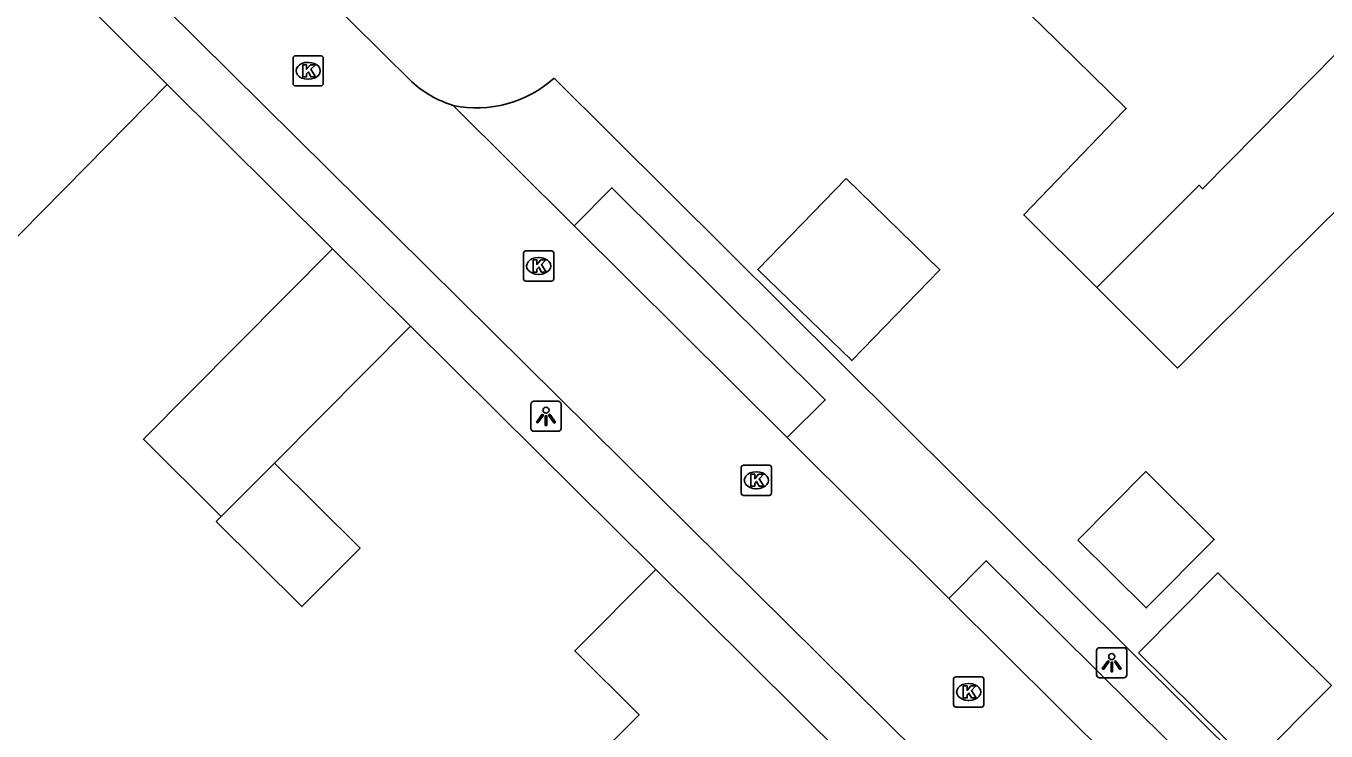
# Model space of a CAD drawing. Extents: x 157767 to 159171, y 387842 to 389425.
# Drawn here: x 158622.5 to 158665.59, y 388679.94 to 388703.32 of the extents above; entities that cross this region are included whole.
import ezdxf

# ---------------------------------------------------------------- set-up
doc = ezdxf.new("R2010")
doc.units = 0
for name, color, linetype in [('IMGEO_Kolk', 7, 'Continuous'), ('IMGEO_Lichtpunt', 7, 'Continuous'), ('IMGEO_Muur', 7, 'Continuous'), ('IMGEO_Pand', 7, 'Continuous'), ('IMGEO_Rijbaan_lokaal_open', 7, 'Continuous'), ('IMGEO_Voetpad_open', 7, 'Continuous')]:
    doc.layers.add(name, color=color, linetype=linetype)

msp = doc.modelspace()

# ---------------------------------------------------------------- linework, layer by layer
at = {"layer": 'IMGEO_Kolk'}
for p, q in [((158631.352, 388701.41), (158631.352, 388702.262)), ((158631.427, 388702.336), (158632.279, 388702.336)), ((158632.353, 388702.262), (158632.353, 388701.41)), ((158631.84, 388702.116), (158631.865, 388702.116)), ((158631.863, 388701.556), (158631.838, 388701.556)), ((158632.279, 388701.336), (158631.427, 388701.336)), ((158638.992, 388694.938), (158638.992, 388695.79)), ((158639.067, 388695.864), (158639.919, 388695.864)), ((158639.993, 388695.79), (158639.993, 388694.938)), ((158639.48, 388695.644), (158639.505, 388695.644)), ((158639.503, 388695.084), (158639.478, 388695.084)), ((158639.919, 388694.864), (158639.067, 388694.864)), ((158646.208, 388687.832), (158646.208, 388688.684)), ((158646.283, 388688.758), (158647.135, 388688.758)), ((158646.696, 388688.538), (158646.721, 388688.538)), ((158647.209, 388688.684), (158647.209, 388687.832)), ((158647.135, 388687.758), (158646.283, 388687.758)), ((158646.719, 388687.978), (158646.694, 388687.978)), ((158653.246, 388680.813), (158653.246, 388681.665)), ((158653.321, 388681.739), (158654.173, 388681.739)), ((158654.247, 388681.665), (158654.247, 388680.813)), ((158653.734, 388681.519), (158653.759, 388681.519)), ((158654.173, 388680.739), (158653.321, 388680.739)), ((158653.757, 388680.959), (158653.732, 388680.959))]:
    msp.add_line(p, q, dxfattribs=at)
for points in [[(158631.352, 388701.41), (158631.352, 388702.262)], [(158631.427, 388702.336), (158632.279, 388702.336)], [(158632.353, 388702.262), (158632.353, 388701.41)], [(158631.673, 388702.036), (158631.796, 388702.036), (158631.796, 388701.885), (158631.926, 388702.036), (158632.09, 388702.036), (158631.944, 388701.885), (158632.097, 388701.636), (158631.945, 388701.636), (158631.86, 388701.8), (158631.796, 388701.733), (158631.796, 388701.636), (158631.673, 388701.636), (158631.673, 388702.036)], [(158632.279, 388701.336), (158631.427, 388701.336)], [(158638.992, 388694.938), (158638.992, 388695.79)], [(158639.067, 388695.864), (158639.919, 388695.864)], [(158639.993, 388695.79), (158639.993, 388694.938)], [(158639.313, 388695.564), (158639.436, 388695.564), (158639.436, 388695.413), (158639.566, 388695.564), (158639.73, 388695.564), (158639.584, 388695.413), (158639.737, 388695.164), (158639.585, 388695.164), (158639.5, 388695.328), (158639.436, 388695.261), (158639.436, 388695.164), (158639.313, 388695.164), (158639.313, 388695.564)], [(158639.919, 388694.864), (158639.067, 388694.864)], [(158646.208, 388687.832), (158646.208, 388688.684)], [(158646.283, 388688.758), (158647.135, 388688.758)], [(158647.209, 388688.684), (158647.209, 388687.832)], [(158646.529, 388688.458), (158646.652, 388688.458), (158646.652, 388688.307), (158646.782, 388688.458), (158646.946, 388688.458), (158646.8, 388688.307), (158646.953, 388688.058), (158646.801, 388688.058), (158646.716, 388688.222), (158646.652, 388688.155), (158646.652, 388688.058), (158646.529, 388688.058), (158646.529, 388688.458)], [(158647.135, 388687.758), (158646.283, 388687.758)], [(158653.246, 388680.813), (158653.246, 388681.665)], [(158653.321, 388681.739), (158654.173, 388681.739)], [(158654.247, 388681.665), (158654.247, 388680.813)], [(158653.567, 388681.439), (158653.69, 388681.439), (158653.69, 388681.288), (158653.82, 388681.439), (158653.984, 388681.439), (158653.838, 388681.288), (158653.991, 388681.039), (158653.839, 388681.039), (158653.754, 388681.203), (158653.69, 388681.136), (158653.69, 388681.039), (158653.567, 388681.039), (158653.567, 388681.439)], [(158654.173, 388680.739), (158653.321, 388680.739)]]:
    msp.add_lwpolyline(points, dxfattribs=at)
for centre, start, end in [((158631.429, 388702.26), 91.552, 178.448), ((158631.429, 388702.26), 91.552, 178.448), ((158632.277, 388702.26), 1.552, 88.448), ((158632.277, 388702.26), 1.552, 88.448), ((158631.429, 388701.412), 181.552, 268.448), ((158631.429, 388701.412), 181.552, 268.448), ((158632.277, 388701.412), 271.552, 358.448), ((158632.277, 388701.412), 271.552, 358.448), ((158639.069, 388695.788), 91.552, 178.448), ((158639.069, 388695.788), 91.552, 178.448), ((158639.917, 388695.788), 1.552, 88.448), ((158639.917, 388695.788), 1.552, 88.448), ((158639.069, 388694.94), 181.552, 268.448), ((158639.069, 388694.94), 181.552, 268.448), ((158639.917, 388694.94), 271.552, 358.448), ((158639.917, 388694.94), 271.552, 358.448), ((158646.285, 388688.682), 91.552, 178.448), ((158646.285, 388688.682), 91.552, 178.448), ((158647.133, 388688.682), 1.552, 88.448), ((158647.133, 388688.682), 1.552, 88.448), ((158646.285, 388687.834), 181.552, 268.448), ((158646.285, 388687.834), 181.552, 268.448), ((158647.133, 388687.834), 271.552, 358.448), ((158647.133, 388687.834), 271.552, 358.448), ((158653.323, 388681.663), 91.552, 178.448), ((158653.323, 388681.663), 91.552, 178.448), ((158654.171, 388681.663), 1.552, 88.448), ((158654.171, 388681.663), 1.552, 88.448), ((158653.323, 388680.815), 181.552, 268.448), ((158653.323, 388680.815), 181.552, 268.448), ((158654.171, 388680.815), 271.552, 358.448), ((158654.171, 388680.815), 271.552, 358.448)]:
    msp.add_arc(centre, 0.0765, start, end, dxfattribs=at)
for centre, major_axis, ratio, start_param, end_param in [((158631.839, 388701.836), (-0.387, 0.002), 0.722429, 4.712389, 7.853982), ((158631.864, 388701.836), (-0.39, 0.002), 0.717154, 1.570796, 4.712389), ((158639.479, 388695.364), (-0.387, 0.002), 0.722429, 4.712389, 7.853982), ((158639.504, 388695.364), (-0.39, 0.002), 0.717154, 1.570796, 4.712389), ((158646.695, 388688.258), (-0.387, 0.002), 0.722429, 4.712389, 7.853982), ((158646.72, 388688.258), (-0.39, 0.002), 0.717154, 1.570796, 4.712389), ((158653.733, 388681.239), (-0.387, 0.002), 0.722429, 4.712389, 7.853982), ((158653.758, 388681.239), (-0.39, 0.002), 0.717154, 1.570796, 4.712389)]:
    msp.add_ellipse(centre, major_axis=major_axis, ratio=ratio, start_param=start_param, end_param=end_param, dxfattribs=at)
at = {"layer": 'IMGEO_Lichtpunt'}
for p, q in [((158639.236, 388690.784), (158639.236, 388689.977)), ((158639.236, 388690.784), (158639.236, 388689.977)), ((158640.138, 388690.879), (158639.33, 388690.879)), ((158640.138, 388690.879), (158639.33, 388690.879)), ((158640.232, 388689.977), (158640.232, 388690.784)), ((158640.232, 388689.977), (158640.232, 388690.784)), ((158639.33, 388689.883), (158640.138, 388689.883)), ((158639.33, 388689.883), (158640.138, 388689.883)), ((158657.987, 388682.612), (158657.987, 388681.805)), ((158657.987, 388682.612), (158657.987, 388681.805)), ((158658.889, 388682.707), (158658.081, 388682.707)), ((158658.889, 388682.707), (158658.081, 388682.707)), ((158658.983, 388681.805), (158658.983, 388682.612)), ((158658.983, 388681.805), (158658.983, 388682.612)), ((158658.081, 388681.711), (158658.889, 388681.711)), ((158658.081, 388681.711), (158658.889, 388681.711))]:
    msp.add_line(p, q, dxfattribs=at)
for points in [[(158639.61, 388690.448), (158639.649, 388690.42), (158639.461, 388690.158), (158639.423, 388690.185), (158639.61, 388690.448)], [(158639.712, 388690.4), (158639.759, 388690.4), (158639.759, 388690.078), (158639.712, 388690.078), (158639.712, 388690.4)], [(158639.822, 388690.42), (158639.86, 388690.447), (158640.047, 388690.185), (158640.008, 388690.157), (158639.822, 388690.42)], [(158658.361, 388682.276), (158658.4, 388682.248), (158658.212, 388681.986), (158658.174, 388682.013), (158658.361, 388682.276)], [(158658.463, 388682.228), (158658.51, 388682.228), (158658.51, 388681.906), (158658.463, 388681.906), (158658.463, 388682.228)], [(158658.573, 388682.248), (158658.611, 388682.275), (158658.798, 388682.013), (158658.759, 388681.985), (158658.573, 388682.248)]]:
    msp.add_lwpolyline(points, dxfattribs=at)
for centre in [(158639.735, 388690.582), (158658.486, 388682.41)]:
    msp.add_circle(centre, 0.0994, dxfattribs=at)
for centre, start, end in [((158639.33, 388690.784), 90, 180), ((158639.33, 388690.784), 90, 180), ((158640.138, 388690.784), 0, 90), ((158640.138, 388690.784), 0, 90), ((158639.33, 388689.977), 180, 270), ((158639.33, 388689.977), 180, 270), ((158640.138, 388689.977), 270, 0), ((158640.138, 388689.977), 270, 360), ((158658.081, 388682.612), 90, 180), ((158658.081, 388682.612), 90, 180), ((158658.889, 388682.612), 0, 90), ((158658.889, 388682.612), 0, 90), ((158658.081, 388681.805), 180, 270), ((158658.081, 388681.805), 180, 270), ((158658.889, 388681.805), 270, 0), ((158658.889, 388681.805), 270, 360)]:
    msp.add_arc(centre, 0.0946, start, end, dxfattribs=at)
at = {"layer": 'IMGEO_Muur'}
msp.add_lwpolyline([(158627.178, 388701.379), (158632.66, 388695.935)], dxfattribs=at)
at = {"layer": 'IMGEO_Pand'}
for points in [[(158620.916, 388707.61), (158627.178, 388701.379)], [(158657.992, 388694.645), (158655.571, 388697.06), (158658.88, 388700.499), (158658.97, 388700.589), (158656.162, 388703.334), (158655.206, 388704.269), (158657.216, 388706.411)], [(158667.737, 388704.259), (158661.496, 388697.925), (158661.38, 388698.04), (158657.992, 388694.645)], [(158627.178, 388701.379), (158624.499, 388698.663), (158620.823, 388694.936), (158618.674, 388697.056), (158618.579, 388696.961)], [(158649.679, 388698.264), (158652.793, 388695.239), (158649.867, 388692.226), (158646.753, 388695.251), (158649.679, 388698.264)], [(158657.992, 388694.645), (158660.668, 388691.976), (158664.085, 388695.379), (158666.209, 388697.494), (158669.991, 388693.733)], [(158628.971, 388687.055), (158626.388, 388689.62), (158632.66, 388695.935)], [(158632.66, 388695.935), (158635.243, 388693.37)], [(158635.243, 388693.37), (158630.734, 388688.83)], [(158628.971, 388687.055), (158628.804, 388686.887), (158631.642, 388684.068), (158633.572, 388686.012), (158630.734, 388688.83)], [(158630.734, 388688.83), (158628.971, 388687.055)], [(158657.363, 388686.274), (158659.633, 388684.024), (158661.887, 388686.298), (158659.617, 388688.548), (158657.363, 388686.274)], [(158643.373, 388685.295), (158640.69, 388682.599), (158642.819, 388680.48), (158639.031, 388676.674)], [(158643.373, 388685.295), (158649.643, 388679.073)], [(158659.377, 388682.541), (158662, 388685.187), (158665.766, 388681.454), (158663.143, 388678.808), (158659.377, 388682.541)]]:
    msp.add_lwpolyline(points, dxfattribs=at)
at = {"layer": 'IMGEO_Rijbaan_lokaal_open'}
for points in [[(158618.407, 388712.542), (158654.244, 388677.057)], [(158635.287, 388701.466), (158631.266, 388705.464)], [(158640.668, 388696.698), (158636.662, 388700.683)], [(158647.733, 388689.671), (158640.668, 388696.698)], [(158653.092, 388684.34), (158647.733, 388689.671)], [(158660.381, 388677.09), (158653.092, 388684.34)]]:
    msp.add_lwpolyline(points, dxfattribs=at)
msp.add_arc((158637.808, 388704.294), 3.788, 228.2855, 252.3954, dxfattribs=at)
at = {"layer": 'IMGEO_Voetpad_open'}
for points in [[(158640.004, 388701.595), (158664.862, 388676.871)], [(158627.178, 388701.379), (158632.66, 388695.935)], [(158640.668, 388696.698), (158641.922, 388697.958), (158648.99, 388690.924), (158647.733, 388689.671)], [(158635.243, 388693.37), (158638.081, 388690.551), (158643.373, 388685.295)], [(158653.092, 388684.34), (158654.324, 388685.591), (158661.614, 388678.358), (158660.381, 388677.09)]]:
    msp.add_lwpolyline(points, dxfattribs=at)
msp.add_arc((158637.427, 388704.458), 3.852, 258.54, 311.9876, dxfattribs=at)

doc.saveas('drawing.dxf')
